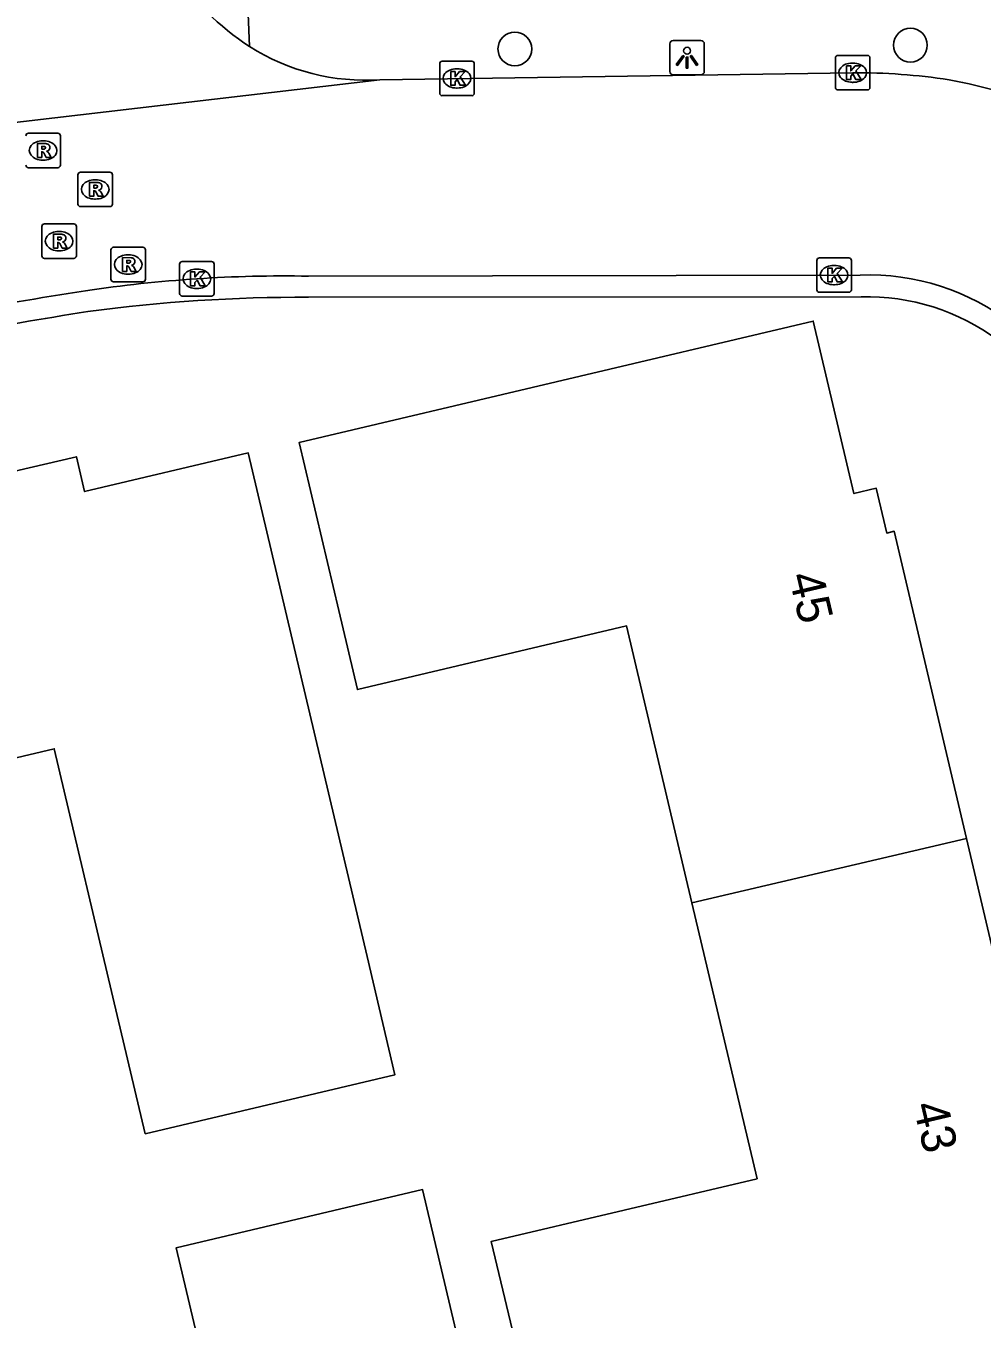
# Model space of a CAD drawing. Extents: x 157663 to 158496, y 379212 to 380934.
# Drawn here: x 158281.55 to 158309.27, y 380570.2 to 380607.68 of the extents above; entities that cross this region are included whole.
import ezdxf

# ---------------------------------------------------------------- set-up
doc = ezdxf.new("R2010")
doc.units = 0
for name, color, linetype in [('IMGEO_Boom', 7, 'Continuous'), ('IMGEO_Kolk', 7, 'Continuous'), ('IMGEO_Lichtpunt', 7, 'Continuous'), ('IMGEO_Pand', 7, 'Continuous'), ('IMGEO_Pand_nummerreeks', 7, 'Continuous'), ('IMGEO_Rijbaan_lokaal_open', 7, 'Continuous'), ('IMGEO_Rioolput', 7, 'Continuous'), ('IMGEO_Voetpad_open', 7, 'Continuous')]:
    doc.layers.add(name, color=color, linetype=linetype)

msp = doc.modelspace()

# ---------------------------------------------------------------- linework, layer by layer
at = {"layer": 'IMGEO_Boom'}
for centre in [(158307.195, 380607.125), (158295.728, 380607.014)]:
    msp.add_circle(centre, 0.489, dxfattribs=at)
at = {"layer": 'IMGEO_Kolk'}
for p, q in [((158305.096, 380606.827), (158305.948, 380606.827)), ((158293.549, 380605.735), (158293.549, 380606.587)), ((158293.624, 380606.661), (158294.476, 380606.661)), ((158294.037, 380606.441), (158294.062, 380606.441)), ((158294.55, 380606.587), (158294.55, 380605.735)), ((158305.021, 380605.901), (158305.021, 380606.753)), ((158305.509, 380606.607), (158305.534, 380606.607)), ((158306.022, 380606.753), (158306.022, 380605.901)), ((158294.06, 380605.881), (158294.035, 380605.881)), ((158305.948, 380605.827), (158305.096, 380605.827)), ((158305.532, 380606.047), (158305.507, 380606.047)), ((158294.476, 380605.661), (158293.624, 380605.661)), ((158286.083, 380600.852), (158286.935, 380600.852)), ((158304.482, 380600.035), (158304.482, 380600.887)), ((158304.557, 380600.961), (158305.409, 380600.961)), ((158305.483, 380600.887), (158305.483, 380600.035)), ((158286.008, 380599.926), (158286.008, 380600.778)), ((158286.496, 380600.632), (158286.521, 380600.632)), ((158287.009, 380600.778), (158287.009, 380599.926)), ((158304.97, 380600.741), (158304.995, 380600.741)), ((158286.519, 380600.072), (158286.494, 380600.072)), ((158304.993, 380600.181), (158304.968, 380600.181)), ((158286.935, 380599.852), (158286.083, 380599.852)), ((158305.409, 380599.961), (158304.557, 380599.961))]:
    msp.add_line(p, q, dxfattribs=at)
for points in [[(158305.096, 380606.827), (158305.948, 380606.827)], [(158293.549, 380605.735), (158293.549, 380606.587)], [(158293.624, 380606.661), (158294.476, 380606.661)], [(158294.55, 380606.587), (158294.55, 380605.735)], [(158305.021, 380605.901), (158305.021, 380606.753)], [(158305.342, 380606.527), (158305.465, 380606.527), (158305.465, 380606.376), (158305.595, 380606.527), (158305.759, 380606.527), (158305.613, 380606.376), (158305.766, 380606.127), (158305.614, 380606.127), (158305.529, 380606.291), (158305.465, 380606.224), (158305.465, 380606.127), (158305.342, 380606.127), (158305.342, 380606.527)], [(158306.022, 380606.753), (158306.022, 380605.901)], [(158293.87, 380606.361), (158293.993, 380606.361), (158293.993, 380606.21), (158294.123, 380606.361), (158294.287, 380606.361), (158294.141, 380606.21), (158294.294, 380605.961), (158294.142, 380605.961), (158294.057, 380606.125), (158293.993, 380606.058), (158293.993, 380605.961), (158293.87, 380605.961), (158293.87, 380606.361)], [(158305.948, 380605.827), (158305.096, 380605.827)], [(158294.476, 380605.661), (158293.624, 380605.661)], [(158286.083, 380600.852), (158286.935, 380600.852)], [(158304.482, 380600.035), (158304.482, 380600.887)], [(158304.557, 380600.961), (158305.409, 380600.961)], [(158305.483, 380600.887), (158305.483, 380600.035)], [(158286.008, 380599.926), (158286.008, 380600.778)], [(158286.329, 380600.552), (158286.452, 380600.552), (158286.452, 380600.401), (158286.582, 380600.552), (158286.746, 380600.552), (158286.6, 380600.401), (158286.753, 380600.152), (158286.601, 380600.152), (158286.516, 380600.316), (158286.452, 380600.249), (158286.452, 380600.152), (158286.329, 380600.152), (158286.329, 380600.552)], [(158287.009, 380600.778), (158287.009, 380599.926)], [(158304.803, 380600.661), (158304.926, 380600.661), (158304.926, 380600.51), (158305.056, 380600.661), (158305.22, 380600.661), (158305.074, 380600.51), (158305.227, 380600.261), (158305.075, 380600.261), (158304.99, 380600.425), (158304.926, 380600.358), (158304.926, 380600.261), (158304.803, 380600.261), (158304.803, 380600.661)], [(158286.935, 380599.852), (158286.083, 380599.852)], [(158305.409, 380599.961), (158304.557, 380599.961)]]:
    msp.add_lwpolyline(points, dxfattribs=at)
for centre, start, end in [((158305.098, 380606.751), 91.552, 178.448), ((158305.098, 380606.751), 91.552, 178.448), ((158305.946, 380606.751), 1.552, 88.448), ((158305.946, 380606.751), 1.552, 88.448), ((158293.626, 380606.585), 91.552, 178.448), ((158293.626, 380606.585), 91.552, 178.448), ((158294.474, 380606.585), 1.552, 88.448), ((158294.474, 380606.585), 1.552, 88.448), ((158293.626, 380605.737), 181.552, 268.448), ((158293.626, 380605.737), 181.552, 268.448), ((158294.474, 380605.737), 271.552, 358.448), ((158294.474, 380605.737), 271.552, 358.448), ((158305.098, 380605.903), 181.552, 268.448), ((158305.098, 380605.903), 181.552, 268.448), ((158305.946, 380605.903), 271.552, 358.448), ((158305.946, 380605.903), 271.552, 358.448), ((158286.085, 380600.776), 91.552, 178.448), ((158286.085, 380600.776), 91.552, 178.448), ((158286.933, 380600.776), 1.552, 88.448), ((158286.933, 380600.776), 1.552, 88.448), ((158304.559, 380600.885), 91.552, 178.448), ((158304.559, 380600.885), 91.552, 178.448), ((158305.407, 380600.885), 1.552, 88.448), ((158305.407, 380600.885), 1.552, 88.448), ((158286.085, 380599.928), 181.552, 268.448), ((158286.085, 380599.928), 181.552, 268.448), ((158286.933, 380599.928), 271.552, 358.448), ((158286.933, 380599.928), 271.552, 358.448), ((158304.559, 380600.037), 181.552, 268.448), ((158304.559, 380600.037), 181.552, 268.448), ((158305.407, 380600.037), 271.552, 358.448), ((158305.407, 380600.037), 271.552, 358.448)]:
    msp.add_arc(centre, 0.0765, start, end, dxfattribs=at)
for centre, major_axis, ratio, start_param, end_param in [((158294.036, 380606.161), (-0.387, 0.002), 0.722429, 4.712389, 7.853982), ((158294.061, 380606.161), (-0.39, 0.002), 0.717154, 1.570796, 4.712389), ((158305.508, 380606.327), (-0.387, 0.002), 0.722429, 4.712389, 7.853982), ((158305.533, 380606.327), (-0.39, 0.002), 0.717154, 1.570796, 4.712389), ((158286.495, 380600.352), (-0.387, 0.002), 0.722429, 4.712389, 7.853982), ((158286.52, 380600.352), (-0.39, 0.002), 0.717154, 1.570796, 4.712389), ((158304.969, 380600.461), (-0.387, 0.002), 0.722429, 4.712389, 7.853982), ((158304.994, 380600.461), (-0.39, 0.002), 0.717154, 1.570796, 4.712389)]:
    msp.add_ellipse(centre, major_axis=major_axis, ratio=ratio, start_param=start_param, end_param=end_param, dxfattribs=at)
at = {"layer": 'IMGEO_Lichtpunt'}
for p, q in [((158301.124, 380607.26), (158300.316, 380607.26)), ((158301.124, 380607.26), (158300.316, 380607.26)), ((158300.222, 380607.165), (158300.222, 380606.358)), ((158300.222, 380607.165), (158300.222, 380606.358)), ((158301.218, 380606.358), (158301.218, 380607.165)), ((158301.218, 380606.358), (158301.218, 380607.165)), ((158300.316, 380606.264), (158301.124, 380606.264)), ((158300.316, 380606.264), (158301.124, 380606.264))]:
    msp.add_line(p, q, dxfattribs=at)
for points in [[(158300.596, 380606.829), (158300.635, 380606.801), (158300.447, 380606.539), (158300.409, 380606.566), (158300.596, 380606.829)], [(158300.808, 380606.801), (158300.846, 380606.828), (158301.033, 380606.566), (158300.994, 380606.538), (158300.808, 380606.801)], [(158300.698, 380606.781), (158300.745, 380606.781), (158300.745, 380606.459), (158300.698, 380606.459), (158300.698, 380606.781)]]:
    msp.add_lwpolyline(points, dxfattribs=at)
msp.add_circle((158300.721, 380606.963), 0.0994, dxfattribs=at)
for centre, start, end in [((158300.316, 380607.165), 90, 180), ((158300.316, 380607.165), 90, 180), ((158301.124, 380607.165), 0, 90), ((158301.124, 380607.165), 0, 90), ((158300.316, 380606.358), 180, 270), ((158300.316, 380606.358), 180, 270), ((158301.124, 380606.358), 270, 0), ((158301.124, 380606.358), 270, 360)]:
    msp.add_arc(centre, 0.0946, start, end, dxfattribs=at)
at = {"layer": 'IMGEO_Pand'}
for points in [[(158300.861, 380582.262), (158298.966, 380590.29), (158291.165, 380588.448), (158290.624, 380590.742), (158289.475, 380595.608), (158304.376, 380599.126), (158305.555, 380594.129), (158306.205, 380594.282), (158306.511, 380592.984), (158306.727, 380593.035), (158308.819, 380584.132)], [(158284.202, 380578.996), (158282.375, 380586.733), (158274.437, 380584.859), (158272.544, 380592.878), (158280.783, 380594.822), (158280.817, 380594.677), (158283.016, 380595.196), (158283.254, 380594.187), (158287.998, 380595.307), (158291.445, 380580.706), (158292.253, 380577.282), (158285.011, 380575.572), (158284.202, 380578.996)], [(158308.819, 380584.132), (158311.215, 380573.937), (158310.521, 380573.774), (158311.701, 380568.774), (158296.746, 380565.243), (158295.597, 380570.11), (158295.044, 380572.45), (158302.748, 380574.269), (158300.861, 380582.262)], [(158300.861, 380582.262), (158308.819, 380584.132)], [(158279.84, 380562.604), (158287.75, 380564.472), (158285.909, 380572.269), (158293.053, 380573.955), (158296.468, 380559.488), (158291.752, 380558.375), (158292.016, 380557.255), (158289.804, 380556.733), (158289.865, 380556.476), (158285.18, 380555.37), (158285.132, 380555.571), (158281.797, 380554.784)]]:
    msp.add_lwpolyline(points, dxfattribs=at)
at = {"layer": 'IMGEO_Rijbaan_lokaal_open'}
for points in [[(158274.446, 380604.09), (158291.809, 380606.12)], [(158291.809, 380606.12), (158305.522, 380606.327)], [(158289.749, 380600.43), (158305.739, 380600.459)]]:
    msp.add_lwpolyline(points, dxfattribs=at)
for centre, radius, start, end in [((158292.409, 380613.78), 7.996, 191.92, 236.8741), ((158291.407, 380612.405), 6.298, 237.6777, 273.6641), ((158305.595, 380587.964), 18.363, 81.4695, 90.2282), ((158304.515, 380586.953), 19.545, 60.2227, 78.778), ((158305.995, 380593.71), 6.754, 52.0813, 92.1758), ((158289.065, 380561.36), 39.076, 88.9966, 98.5176), ((158298.764, 380499.118), 102.069, 98.72744, 103.23449)]:
    msp.add_arc(centre, radius, start, end, dxfattribs=at)
at = {"layer": 'IMGEO_Rioolput'}
for p, q in [((158281.626, 380604.572), (158282.478, 380604.572)), ((158282.039, 380604.352), (158282.064, 380604.352)), ((158282.552, 380604.498), (158282.552, 380603.646)), ((158282.478, 380603.572), (158281.626, 380603.572)), ((158282.062, 380603.792), (158282.037, 380603.792)), ((158283.135, 380603.444), (158283.987, 380603.444)), ((158283.06, 380602.518), (158283.06, 380603.37)), ((158283.548, 380603.224), (158283.573, 380603.224)), ((158284.061, 380603.37), (158284.061, 380602.518)), ((158283.987, 380602.444), (158283.135, 380602.444)), ((158283.571, 380602.664), (158283.546, 380602.664)), ((158282.09, 380601.944), (158282.942, 380601.944)), ((158282.015, 380601.018), (158282.015, 380601.87)), ((158282.503, 380601.724), (158282.528, 380601.724)), ((158283.016, 380601.87), (158283.016, 380601.018)), ((158284.017, 380600.34), (158284.017, 380601.192)), ((158284.092, 380601.266), (158284.944, 380601.266)), ((158285.018, 380601.192), (158285.018, 380600.34)), ((158282.942, 380600.944), (158282.09, 380600.944)), ((158282.526, 380601.164), (158282.501, 380601.164)), ((158284.505, 380601.046), (158284.53, 380601.046)), ((158284.528, 380600.486), (158284.503, 380600.486)), ((158284.944, 380600.266), (158284.092, 380600.266))]:
    msp.add_line(p, q, dxfattribs=at)
for points in [[(158281.626, 380604.572), (158282.478, 380604.572)], [(158282.14, 380604.27), (158281.888, 380604.272), (158281.888, 380603.872)], [(158282.066, 380604.191), (158282.012, 380604.191), (158282.012, 380604.11)], [(158282.552, 380604.498), (158282.552, 380603.646)], [(158281.888, 380603.872), (158282.012, 380603.872), (158282.012, 380604.034), (158282.023, 380604.034)], [(158282.012, 380604.11), (158282.064, 380604.11)], [(158282.07, 380604.005), (158282.141, 380603.872), (158282.281, 380603.872), (158282.216, 380603.998)], [(158282.478, 380603.572), (158281.626, 380603.572)], [(158283.135, 380603.444), (158283.987, 380603.444)], [(158283.06, 380602.518), (158283.06, 380603.37)], [(158283.649, 380603.142), (158283.397, 380603.144), (158283.397, 380602.744)], [(158284.061, 380603.37), (158284.061, 380602.518)], [(158283.397, 380602.744), (158283.521, 380602.744), (158283.521, 380602.906), (158283.532, 380602.906)], [(158283.575, 380603.063), (158283.521, 380603.063), (158283.521, 380602.982)], [(158283.521, 380602.982), (158283.573, 380602.982)], [(158283.579, 380602.877), (158283.65, 380602.744), (158283.79, 380602.744), (158283.725, 380602.87)], [(158283.987, 380602.444), (158283.135, 380602.444)], [(158282.09, 380601.944), (158282.942, 380601.944)], [(158282.015, 380601.018), (158282.015, 380601.87)], [(158282.604, 380601.642), (158282.352, 380601.644), (158282.352, 380601.244)], [(158283.016, 380601.87), (158283.016, 380601.018)], [(158282.352, 380601.244), (158282.476, 380601.244), (158282.476, 380601.406), (158282.487, 380601.406)], [(158282.53, 380601.563), (158282.476, 380601.563), (158282.476, 380601.482)], [(158282.476, 380601.482), (158282.528, 380601.482)], [(158282.534, 380601.377), (158282.605, 380601.244), (158282.745, 380601.244), (158282.68, 380601.37)], [(158284.017, 380600.34), (158284.017, 380601.192)], [(158284.092, 380601.266), (158284.944, 380601.266)], [(158285.018, 380601.192), (158285.018, 380600.34)], [(158282.942, 380600.944), (158282.09, 380600.944)], [(158284.606, 380600.964), (158284.354, 380600.966), (158284.354, 380600.566)], [(158284.532, 380600.885), (158284.478, 380600.885), (158284.478, 380600.804)], [(158284.354, 380600.566), (158284.478, 380600.566), (158284.478, 380600.728), (158284.489, 380600.728)], [(158284.478, 380600.804), (158284.53, 380600.804)], [(158284.536, 380600.699), (158284.607, 380600.566), (158284.747, 380600.566), (158284.682, 380600.692)], [(158284.944, 380600.266), (158284.092, 380600.266)]]:
    msp.add_lwpolyline(points, dxfattribs=at)
for centre, radius, start, end in [((158281.628, 380604.496), 0.0765, 91.552, 178.448), ((158281.628, 380604.496), 0.0765, 91.552, 178.448), ((158282.476, 380604.496), 0.0765, 1.552, 88.448), ((158282.476, 380604.496), 0.0765, 1.552, 88.448), ((158282.072, 380604.095), 0.0964, 77.0061, 93.1865), ((158282.086, 380604.152), 0.0378, 276.6634, 79.6772), ((158282.139, 380604.16), 0.109, 350.3612, 89.416), ((158282.022, 380603.981), 0.0533, 26.0293, 88.6989), ((158282.048, 380604.299), 0.19, 274.7715, 282.9687), ((158282.137, 380604.16), 0.112, 277.5842, 350.9817), ((158282.121, 380603.945), 0.108, 29.5134, 73.7905), ((158281.628, 380603.648), 0.0765, 181.552, 268.448), ((158281.628, 380603.648), 0.0765, 181.552, 268.448), ((158282.476, 380603.648), 0.0765, 271.552, 358.448), ((158282.476, 380603.648), 0.0765, 271.552, 358.448), ((158283.137, 380603.368), 0.0765, 91.552, 178.448), ((158283.137, 380603.368), 0.0765, 91.552, 178.448), ((158283.985, 380603.368), 0.0765, 1.552, 88.448), ((158283.985, 380603.368), 0.0765, 1.552, 88.448), ((158283.648, 380603.032), 0.109, 350.3612, 89.416), ((158283.531, 380602.853), 0.0533, 26.0293, 88.6989), ((158283.557, 380603.171), 0.19, 274.7715, 282.9687), ((158283.581, 380602.967), 0.0964, 77.0061, 93.1865), ((158283.595, 380603.024), 0.0378, 276.6634, 79.6772), ((158283.646, 380603.032), 0.112, 277.5842, 350.9817), ((158283.63, 380602.817), 0.108, 29.5134, 73.7905), ((158283.137, 380602.52), 0.0765, 181.552, 268.448), ((158283.137, 380602.52), 0.0765, 181.552, 268.448), ((158283.985, 380602.52), 0.0765, 271.552, 358.448), ((158283.985, 380602.52), 0.0765, 271.552, 358.448), ((158282.092, 380601.868), 0.0765, 91.552, 178.448), ((158282.092, 380601.868), 0.0765, 91.552, 178.448), ((158282.94, 380601.868), 0.0765, 1.552, 88.448), ((158282.94, 380601.868), 0.0765, 1.552, 88.448), ((158282.603, 380601.532), 0.109, 350.3612, 89.416), ((158282.486, 380601.353), 0.0533, 26.0293, 88.6989), ((158282.512, 380601.671), 0.19, 274.7715, 282.9687), ((158282.536, 380601.467), 0.0964, 77.0061, 93.1865), ((158282.55, 380601.524), 0.0378, 276.6634, 79.6772), ((158282.601, 380601.532), 0.112, 277.5842, 350.9817), ((158282.585, 380601.317), 0.108, 29.5134, 73.7905), ((158284.094, 380601.19), 0.0765, 91.552, 178.448), ((158284.094, 380601.19), 0.0765, 91.552, 178.448), ((158284.942, 380601.19), 0.0765, 1.552, 88.448), ((158284.942, 380601.19), 0.0765, 1.552, 88.448), ((158282.092, 380601.02), 0.0765, 181.552, 268.448), ((158282.092, 380601.02), 0.0765, 181.552, 268.448), ((158282.94, 380601.02), 0.0765, 271.552, 358.448), ((158282.94, 380601.02), 0.0765, 271.552, 358.448), ((158284.538, 380600.789), 0.0964, 77.0061, 93.1865), ((158284.552, 380600.846), 0.0378, 276.6634, 79.6772), ((158284.605, 380600.854), 0.109, 350.3612, 89.416), ((158284.603, 380600.854), 0.112, 277.5842, 350.9817), ((158284.488, 380600.675), 0.0533, 26.0293, 88.6989), ((158284.514, 380600.993), 0.19, 274.7715, 282.9687), ((158284.587, 380600.639), 0.108, 29.5134, 73.7905), ((158284.094, 380600.342), 0.0765, 181.552, 268.448), ((158284.094, 380600.342), 0.0765, 181.552, 268.448), ((158284.942, 380600.342), 0.0765, 271.552, 358.448), ((158284.942, 380600.342), 0.0765, 271.552, 358.448)]:
    msp.add_arc(centre, radius, start, end, dxfattribs=at)
for centre, major_axis, ratio, start_param, end_param in [((158282.038, 380604.072), (-0.387, 0.002), 0.722429, 4.712389, 7.853982), ((158282.063, 380604.072), (-0.39, 0.002), 0.717154, 1.570796, 4.712389), ((158283.547, 380602.944), (-0.387, 0.002), 0.722429, 4.712389, 7.853982), ((158283.572, 380602.944), (-0.39, 0.002), 0.717154, 1.570796, 4.712389), ((158282.502, 380601.444), (-0.387, 0.002), 0.722429, 4.712389, 7.853982), ((158282.527, 380601.444), (-0.39, 0.002), 0.717154, 1.570796, 4.712389), ((158284.504, 380600.766), (-0.387, 0.002), 0.722429, 4.712389, 7.853982), ((158284.529, 380600.766), (-0.39, 0.002), 0.717154, 1.570796, 4.712389)]:
    msp.add_ellipse(centre, major_axis=major_axis, ratio=ratio, start_param=start_param, end_param=end_param, dxfattribs=at)
at = {"layer": 'IMGEO_Voetpad_open'}
for points in [[(158287.872, 380611.127), (158288.039, 380607.083)], [(158305.77, 380599.832), (158289.746, 380599.818)]]:
    msp.add_lwpolyline(points, dxfattribs=at)
for centre, radius, start, end in [((158289.554, 380553.146), 46.672, 89.7638, 97.6408), ((158305.931, 380593.472), 6.362, 53.3327, 91.4459), ((158300.695, 380488.355), 112.395, 98.87864, 102.94344)]:
    msp.add_arc(centre, radius, start, end, dxfattribs=at)

# ---------------------------------------------------------------- texts
at = {"layer": 'IMGEO_Pand_nummerreeks'}
for s, p in [('45', (158303.661, 380591.744)), ('43', (158307.268, 380576.397))]:
    msp.add_text(s, height=1, rotation=283.2245, dxfattribs=at).set_placement(p)

doc.saveas('drawing.dxf')
